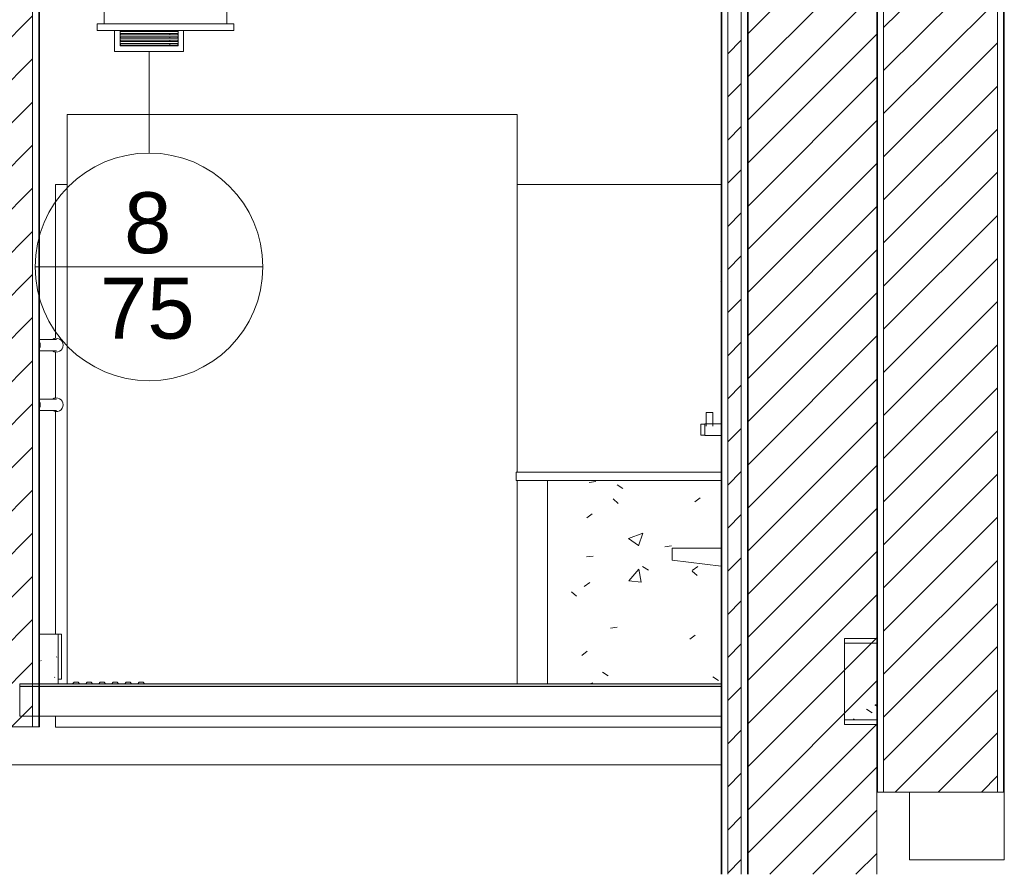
# Model space of a CAD drawing. Header units: metres. Extents: x 3.7 to 90.5, y -1.7 to 14.3.
# Tile 1054 of 1056: x 86.9 to 90.5, y -0.5 to 2.6. Entities that reach past the tile are written whole.
import ezdxf

# ---------------------------------------------------------------- set-up
doc = ezdxf.new("R2010")
doc.units = ezdxf.units.M
for name, color, linetype, lineweight in [('A-FLOR', 7, 'Continuous', 18), ('A-FLOR-MCUT', 7, 'Continuous', 18), ('A-FLOR-PATT', 7, 'Continuous', 18), ('A-GENM', 7, 'Continuous', 18), ('A-WALL', 7, 'Continuous', 18), ('A-WALL-PATT', 7, 'Continuous', 18), ('Balaústres', 7, 'Continuous', 18), ('G-IMPT', 7, 'Continuous', 18), ('Guarda-corpos', 7, 'Continuous', 18), ('M-EQPM', 7, 'Continuous', 18), ('S-BEAM', 7, 'Continuous', 18), ('S-STRS', 7, 'Continuous', 18)]:
    doc.layers.add(name, color=color, linetype=linetype, lineweight=lineweight)
doc.layers.add('M-HVAC-CDFF-IDEN', color=1, linetype='Continuous', lineweight=9, true_color=0xff0000)
doc.styles.add('Arial_1', font='arial.ttf', dxfattribs={"height": 0.225})
pattern_1 = [(45, (61.586, 6.894), (-0.0795495, 0.0795495), [])]
pattern_2 = [(50, (61.586, 6.894), (0.546555, -0.047815), [0.05715, -0.62865]), (355, (61.586, 6.894), (-0.105728, 0.573166), [0.04572, -0.50292]), (100.451, (61.632, 6.89), (0.440828, 0.52535), [0.04857, -0.53427]), (46.184, (61.586, 7.047), (0.813237, -0.12613), [0.08572, -0.94297]), (96.636, (61.654, 7.036), (0.71221, 0.742287), [0.07286, -0.80141]), (351.184, (61.586, 7.047), (0.712217, 0.742274), [0.06858, -0.75438]), (21, (61.662, 7.009), (0.454846, -0.306795), [0.05715, -0.62865]), (326, (61.662, 7.009), (0.185405, 0.55256), [0.04572, -0.50292]), (71.451, (61.7, 6.983), (0.64025, 0.245763), [0.04857, -0.53427]), (37.5, (61.586, 6.894), (0.009261, 0.2536672), [0.02515, -0.47168, 0.02515, -0.48539, -0.50483]), (37.5, (61.586, 6.894), (0.009261, 0.2536672), [-1.007, 0.02515, -0.47968]), (7.5, (61.586, 6.894), (0.200456, 0.300546), [0.02515, -0.26594, 0.02515, -0.46025, -0.19241]), (7.5, (61.586, 6.894), (0.200456, 0.300546), [-0.77648, 0.02515, -0.16726]), (327.5, (61.416, 6.894), (0.4067682, -0.0171882), [0.02515, -0.16535, 0.02515, -0.56921, -0.78867]), (327.5, (61.416, 6.894), (0.4067682, -0.0171882), [-0.78486, 0.02515, -0.76352]), (317.5, (61.34, 6.894), (0.444383, 0.076279), [0.02515, -0.2225, 0.02515, -0.36957, -0.56007]), (317.5, (61.34, 6.894), (0.444383, 0.076279), [-0.64237, 0.02515, -0.53492])]

# ---------------------------------------------------------------- blocks, each defined once
blk = doc.blocks.new('Grupo1_TIP_19dez18_BebedouroRefrig_BebedouroIndustrial100litros_ABDI-MDIC - Grupo1_TIP_19dez18_BebedouroRefrig_BebedouroIndustrial100litros_ABDI-MDIC-5384539-Corte 8')
at = {"layer": 'A-GENM'}
for p, q in [((70.8424, 1.16), (70.8424, 1.1098)), ((70.8544, 1.16), (70.8424, 1.16)), ((70.8664, 1.16), (70.8544, 1.16)), ((70.8664, 1.1098), (70.8664, 1.16)), ((70.8369, 1.1175), (70.8219, 1.1175)), ((70.8219, 1.1175), (70.8219, 1.0975)), ((70.8219, 1.0975), (70.8219, 1.0775)), ((70.8969, 1.119), (70.8369, 1.119)), ((70.8369, 1.119), (70.8369, 1.0975)), ((70.8369, 1.0975), (70.8369, 1.076)), ((70.8219, 1.0775), (70.8369, 1.0775)), ((70.8369, 1.076), (70.8969, 1.076)), ((70.7169, 0.66), (70.7169, 0.6161)), ((70.8969, 0.66), (70.7169, 0.66)), ((70.7169, 0.6161), (70.8969, 0.594))]:
    blk.add_line(p, q, dxfattribs=at)
blk = doc.blocks.new('Guarda-corpo - Apoio com Canopla-8761141-Corte 8')
at = {"layer": 'Balaústres'}
for p, q in [((68.3966, 1.4301), (68.3826, 1.4301)), ((68.3826, 1.3881), (68.3966, 1.3881)), ((68.3966, 1.2101), (68.3826, 1.2101)), ((68.3826, 1.1681), (68.3966, 1.1681))]:
    blk.add_line(p, q, dxfattribs=at)
at = {"layer": 'Balaústres', "flags": 128}
for points in [[(68.4451, 1.4301), (68.445, 1.4301), (68.4449, 1.4301), (68.4447, 1.4301), (68.4444, 1.4301), (68.4441, 1.4301), (68.4437, 1.4301), (68.4432, 1.4301), (68.4426, 1.4301), (68.442, 1.4301), (68.4412, 1.4301), (68.4404, 1.4301), (68.4396, 1.4301), (68.4387, 1.4301), (68.4377, 1.4301), (68.4366, 1.4301), (68.4355, 1.4301), (68.4343, 1.4301), (68.433, 1.4301), (68.4317, 1.4301), (68.4304, 1.4301), (68.4289, 1.4301), (68.4275, 1.4301), (68.4259, 1.4301), (68.4244, 1.4301), (68.4228, 1.4301), (68.4211, 1.4301), (68.4194, 1.4301), (68.4177, 1.4301), (68.4159, 1.4301), (68.4141, 1.4301), (68.4123, 1.4301), (68.4105, 1.4301), (68.4086, 1.4301), (68.4067, 1.4301), (68.4048, 1.4301), (68.4029, 1.4301), (68.401, 1.4301), (68.399, 1.4301), (68.3971, 1.4301), (68.3966, 1.4301)], [(68.3966, 1.3881), (68.3985, 1.3881), (68.4004, 1.3881), (68.4024, 1.3881), (68.4043, 1.3881), (68.4062, 1.3881), (68.4081, 1.3881), (68.41, 1.3881), (68.4118, 1.3881), (68.4137, 1.3881), (68.4155, 1.3881), (68.4172, 1.3881), (68.419, 1.3881), (68.4207, 1.3881), (68.4223, 1.3881), (68.424, 1.3881), (68.4255, 1.3881), (68.4271, 1.3881), (68.4285, 1.3881), (68.43, 1.3881), (68.4314, 1.3881), (68.4327, 1.3881), (68.4339, 1.3881), (68.4352, 1.3881), (68.4363, 1.3881), (68.4374, 1.3881), (68.4384, 1.3881), (68.4393, 1.3881), (68.4402, 1.3881), (68.441, 1.3881), (68.4418, 1.3881), (68.4424, 1.3881), (68.443, 1.3881), (68.4435, 1.3881), (68.444, 1.3881), (68.4444, 1.3881), (68.4447, 1.3881), (68.4449, 1.3881), (68.445, 1.3881), (68.4451, 1.3881), (68.4451, 1.3881)], [(68.4451, 1.2101), (68.445, 1.2101), (68.4449, 1.2101), (68.4447, 1.2101), (68.4444, 1.2101), (68.4441, 1.2101), (68.4437, 1.2101), (68.4432, 1.2101), (68.4426, 1.2101), (68.442, 1.2101), (68.4412, 1.2101), (68.4404, 1.2101), (68.4396, 1.2101), (68.4387, 1.2101), (68.4377, 1.2101), (68.4366, 1.2101), (68.4355, 1.2101), (68.4343, 1.2101), (68.433, 1.2101), (68.4317, 1.2101), (68.4304, 1.2101), (68.4289, 1.2101), (68.4275, 1.2101), (68.4259, 1.2101), (68.4244, 1.2101), (68.4228, 1.2101), (68.4211, 1.2101), (68.4194, 1.2101), (68.4177, 1.2101), (68.4159, 1.2101), (68.4141, 1.2101), (68.4123, 1.2101), (68.4105, 1.2101), (68.4086, 1.2101), (68.4067, 1.2101), (68.4048, 1.2101), (68.4029, 1.2101), (68.401, 1.2101), (68.399, 1.2101), (68.3971, 1.2101), (68.3966, 1.2101)], [(68.3966, 1.1681), (68.3985, 1.1681), (68.4004, 1.1681), (68.4024, 1.1681), (68.4043, 1.1681), (68.4062, 1.1681), (68.4081, 1.1681), (68.41, 1.1681), (68.4118, 1.1681), (68.4137, 1.1681), (68.4155, 1.1681), (68.4172, 1.1681), (68.419, 1.1681), (68.4207, 1.1681), (68.4223, 1.1681), (68.424, 1.1681), (68.4255, 1.1681), (68.4271, 1.1681), (68.4285, 1.1681), (68.43, 1.1681), (68.4314, 1.1681), (68.4327, 1.1681), (68.4339, 1.1681), (68.4352, 1.1681), (68.4363, 1.1681), (68.4374, 1.1681), (68.4384, 1.1681), (68.4393, 1.1681), (68.4402, 1.1681), (68.441, 1.1681), (68.4418, 1.1681), (68.4424, 1.1681), (68.443, 1.1681), (68.4435, 1.1681), (68.444, 1.1681), (68.4444, 1.1681), (68.4447, 1.1681), (68.4449, 1.1681), (68.445, 1.1681), (68.4451, 1.1681), (68.4451, 1.1681)]]:
    blk.add_lwpolyline(points, dxfattribs=at)
at = {"layer": 'Balaústres'}
for centre, start, end in [((68.4451, 1.4091), 0, 124.0415), ((68.4451, 1.4091), 235.7058, 360), ((68.4451, 1.1891), 0, 124.0415), ((68.4451, 1.1891), 235.7058, 360)]:
    blk.add_arc(centre, 0.0254, start, end, dxfattribs=at)
blk = doc.blocks.new('Guarda-corpo - Guarda-corpo-8439544-Corte 8')
blk.add_blockref('Guarda-corpo - Apoio com Canopla-8761141-Corte 8', (0, 0))
blk = doc.blocks.new('_ARQPWR_ACS Piso tátil de alerta - 30 cm Inox-V194-Corte 8')
at = {"layer": 'A-GENM'}
for p, q in [((68.5103, 0.165), (68.5053, 0.16)), ((68.5253, 0.165), (68.5103, 0.165)), ((68.5303, 0.16), (68.5253, 0.165)), ((68.5583, 0.165), (68.5533, 0.16)), ((68.5733, 0.165), (68.5583, 0.165)), ((68.5783, 0.16), (68.5733, 0.165)), ((68.6063, 0.165), (68.6013, 0.16)), ((68.6213, 0.165), (68.6063, 0.165)), ((68.6263, 0.16), (68.6213, 0.165)), ((68.6543, 0.165), (68.6493, 0.16)), ((68.6693, 0.165), (68.6543, 0.165)), ((68.6743, 0.16), (68.6693, 0.165)), ((68.7023, 0.165), (68.6973, 0.16)), ((68.7173, 0.165), (68.7023, 0.165)), ((68.7223, 0.16), (68.7173, 0.165)), ((68.7503, 0.165), (68.7453, 0.16)), ((68.7653, 0.165), (68.7503, 0.165)), ((68.7703, 0.16), (68.7653, 0.165))]:
    blk.add_line(p, q, dxfattribs=at)
blk = doc.blocks.new('Guarda-corpo - Apoio com Canopla-8761139-Corte 8')
at = {"layer": 'Balaústres'}
for centre, start, end in [((68.3605, 1.4091), 0, 29.0862), ((68.3605, 1.4091), 330.9138, 0), ((68.3605, 1.1891), 0, 29.0862), ((68.3605, 1.1891), 330.9138, 0)]:
    blk.add_arc(centre, 0.0254, start, end, dxfattribs=at)
blk = doc.blocks.new('Guarda-corpo - Guarda-corpo-8734152-Corte 8')
blk.add_blockref('Guarda-corpo - Apoio com Canopla-8761139-Corte 8', (0, 0))
blk = doc.blocks.new('4 GRE - ESCOLA DE CINEMA E AUDIOVISUAL CINE REX R07_rvt-3-Corte 8')
at = {"layer": 'A-FLOR-PATT', "lineweight": 5, "true_color": 0xafafaf}
blk.add_hatch(color=253, dxfattribs=at).paths.add_polyline_path([(70.8033, 0.15), (70.8969, 0.15), (70.8969, 0.16), (68.3099, 0.16), (68.3099, 0.15), (70.6294, 0.15)])
at = {"layer": 'A-WALL-PATT', "true_color": 0x808080}
h = blk.add_hatch(dxfattribs=at)
h.set_pattern_fill('FP_31', color=8, style=0, pattern_type=2)
h.set_pattern_definition(pattern_2)
h.paths.add_polyline_path([(70.8994, -0.5434), (70.8994, 9.1561), (70.8969, 9.1561), (70.8969, -0.5434)])
h = blk.add_hatch(dxfattribs=at)
h.set_pattern_fill('FP_32', color=8, style=0, pattern_type=2)
h.set_pattern_definition(pattern_1)
h.paths.add_polyline_path([(70.9719, -0.5434), (70.9719, 9.1561), (70.9219, 9.1561), (70.9219, -0.5434)])
h = blk.add_hatch(dxfattribs=at)
h.set_pattern_fill('FP_31', color=8, style=0, pattern_type=2)
h.set_pattern_definition(pattern_2)
h.paths.add_polyline_path([(70.9944, -0.5434), (70.9969, -0.5434), (70.9969, 9.1561), (70.9944, 9.1561), (70.9944, -0.123)])
h = blk.add_hatch(dxfattribs=at)
h.set_pattern_fill('FP_32', color=8, style=0, pattern_type=2)
h.set_pattern_definition(pattern_1)
h.paths.add_polyline_path([(70.9969, -0.5434), (71.4719, -0.5434), (71.4719, 9.1556), (70.9969, 9.1556), (70.9969, -0.123)])
h = blk.add_hatch(dxfattribs=at)
h.set_pattern_fill('FP_32', color=8, style=0, pattern_type=2)
h.set_pattern_definition(pattern_1)
h.paths.add_polyline_path([(68.1947, 0.0005), (68.3576, 0.0005), (68.3576, 8.7675), (67.9076, 8.7675), (67.9076, 0.0005)])
h = blk.add_hatch(dxfattribs=at)
h.set_pattern_fill('FP_31', color=8, style=0, pattern_type=2)
h.set_pattern_definition(pattern_2)
h.paths.add_polyline_path([(68.3801, 0.0005), (68.3826, 0.0005), (68.3826, 8.7675), (68.3801, 8.7675), (68.3801, 0.0872)])
h = blk.add_hatch(dxfattribs=at)
h.set_pattern_fill('FP_31', color=8, style=0, pattern_type=2)
h.set_pattern_definition(pattern_2)
h.paths.add_polyline_path([(71.4744, -0.24), (71.4744, 5.11), (71.4719, 5.11), (71.4719, -0.24)])
h = blk.add_hatch(dxfattribs=at)
h.set_pattern_fill('FP_32', color=8, style=0, pattern_type=2)
h.set_pattern_definition(pattern_1)
h.paths.add_polyline_path([(71.4969, -0.24), (71.9169, -0.24), (71.9169, 5.11), (71.4969, 5.11), (71.4969, 0.2974)])
h = blk.add_hatch(dxfattribs=at)
h.set_pattern_fill('FP_31', color=8, style=0, pattern_type=2)
h.set_pattern_definition(pattern_2)
h.paths.add_polyline_path([(71.9419, -0.24), (71.9419, 5.11), (71.9394, 5.11), (71.9394, -0.24)])
at = {"layer": 'A-WALL-PATT', "true_color": 0x969696}
h = blk.add_hatch(dxfattribs=at)
h.set_pattern_fill('FP_31', color=252, style=0, pattern_type=2)
h.set_pattern_definition(pattern_2)
h.paths.add_polyline_path([(70.6294, 0.16), (70.8969, 0.16), (70.8969, 0.594), (70.7169, 0.6161), (70.7169, 0.66), (70.8969, 0.66), (70.8969, 0.91), (70.2569, 0.91), (70.2569, 0.16)])
at = {"layer": 'S-BEAM'}
h = blk.add_hatch(dxfattribs=at)
h.set_pattern_fill('FP_31', color=256, style=0, pattern_type=2)
h.set_pattern_definition(pattern_2)
h.paths.add_polyline_path([(71.352, 0.0268), (71.472, 0.0268), (71.472, 0.3268), (71.352, 0.3268), (71.352, 0.2974)])
at = {"layer": 'S-STRS', "true_color": 0x808080}
h = blk.add_hatch(dxfattribs=at)
h.set_pattern_fill('FP_34', color=8, style=0, pattern_type=2)
h.set_pattern_definition([(50, (61.586, 6.894), (0.273274, -0.0239114), [0.02857, -0.31432]), (355, (61.586, 6.894), (-0.052863, 0.286588), [0.02286, -0.25146]), (100.451, (61.609, 6.892), (0.220418, 0.26268), [0.02429, -0.26714]), (46.184, (61.586, 6.97), (0.406619, -0.063057), [0.04286, -0.47149]), (96.636, (61.62, 6.965), (0.356107, 0.371139), [0.03643, -0.4007]), (351.184, (61.586, 6.97), (0.356108, 0.371137), [0.03429, -0.37719]), (21, (61.624, 6.951), (0.2274184, -0.153399), [0.02857, -0.31432]), (326, (61.624, 6.951), (0.092705, 0.276284), [0.02286, -0.25146]), (71.451, (61.643, 6.939), (0.320132, 0.122885), [0.02429, -0.26714]), (37.5, (61.586, 6.894), (0.0046375, 0.1268327), [0.00251, -0.2459, 0.00251, -0.25276, -0.25241]), (37.5, (61.586, 6.894), (0.0046375, 0.1268327), [-0.50368, 0.00251, -0.2499]), (7.5, (61.586, 6.894), (0.1002335, 0.1502687), [0.00251, -0.14303, 0.00251, -0.24018, -0.0962]), (7.5, (61.586, 6.894), (0.1002335, 0.1502687), [-0.38824, 0.00251, -0.09369]), (327.5, (61.501, 6.894), (0.2033841, -0.0085941), [0.00251, -0.09274, 0.00251, -0.29467, -0.39433]), (327.5, (61.501, 6.894), (0.2033841, -0.0085941), [-0.39243, 0.00251, -0.39182]), (317.5, (61.463, 6.894), (0.2221916, 0.0381397), [0.00251, -0.12131, 0.00251, -0.19484, -0.28003]), (317.5, (61.463, 6.894), (0.2221916, 0.0381397), [-0.32118, 0.00251, -0.27752])])
h.paths.add_polyline_path([(68.4516, 0.16), (68.4516, 0.3433), (68.3826, 0.3433), (68.3826, 0.16)])
at = {"layer": 'A-FLOR'}
for p, q in [((70.1416, 0.94), (70.8969, 0.94)), ((70.1416, 0.91), (70.1416, 0.94)), ((70.8969, 0.91), (70.1416, 0.91)), ((70.8969, 0.16), (68.3099, 0.16)), ((68.3099, 0.16), (68.3099, 0.04)), ((70.8969, 0.04), (70.8969, 0.16)), ((68.3099, 0.04), (70.8969, 0.04))]:
    blk.add_line(p, q, dxfattribs=at)
at = {"layer": 'A-FLOR-MCUT'}
blk.add_line((70.8969, 0.15), (68.3099, 0.15), dxfattribs=at)
at = {"layer": 'A-WALL'}
for p, q in [((70.8969, 9.1561), (70.8969, -0.5434)), ((70.8994, -0.5434), (70.8994, 9.1561)), ((70.9219, -0.5434), (70.9219, 9.1561)), ((70.9719, -0.5434), (70.9719, 9.1561)), ((70.9944, -0.5434), (70.9944, 9.1561)), ((70.9969, -0.5434), (70.9969, 9.1561)), ((70.9969, 9.1556), (70.9969, -0.5434)), ((71.4719, -0.5434), (71.4719, 9.1556)), ((68.3576, 8.7675), (68.3576, 0.0005)), ((68.3801, 8.7675), (68.3801, 0.0005)), ((68.3826, 0.0005), (68.3826, 8.7675)), ((71.4719, 5.11), (71.4719, -0.24)), ((71.4744, 5.11), (71.4744, -0.24)), ((71.4969, 5.11), (71.4969, -0.24)), ((71.9169, 5.11), (71.9169, -0.24)), ((71.9394, 5.11), (71.9394, -0.24)), ((71.9419, -0.24), (71.9419, 5.11)), ((68.4855, 2.0022), (68.4855, 2.26)), ((68.4855, 2.26), (70.1455, 2.26)), ((70.1455, 2.26), (70.1455, 2.0022)), ((68.4426, 1.4342), (68.4426, 2.0022)), ((68.4426, 2.0022), (68.4855, 2.0022)), ((68.4426, 2.0022), (68.4426, 1.4342)), ((68.4855, 2.0022), (68.4426, 2.0022)), ((68.4855, 0.16), (68.4855, 2.0022)), ((70.1455, 2.0022), (70.8969, 2.0022)), ((70.1455, 2.0022), (70.1455, 0.94)), ((70.8969, 2.0022), (70.1455, 2.0022)), ((68.4426, 1.2142), (68.4426, 1.384)), ((68.4426, 1.384), (68.4426, 1.2142)), ((68.4426, 0.3433), (68.4426, 1.164)), ((68.4426, 1.164), (68.4426, 0.3433)), ((70.1455, 0.91), (70.1455, 0.16)), ((70.2569, 0.91), (70.2569, 0.16)), ((68.4426, -0.0004), (68.4426, 0.04)), ((68.4426, 0.04), (68.4426, -0.0004)), ((67.8826, 0.0005), (68.3826, 0.0005)), ((70.8969, -0.0004), (68.4426, -0.0004)), ((68.4426, -0.0004), (70.8969, -0.0004)), ((65.8504, -0.14), (70.8969, -0.14)), ((71.4719, -0.24), (71.9419, -0.24)), ((71.5919, -0.49), (71.5919, -0.24)), ((71.9419, -0.24), (71.9419, -0.49)), ((71.9419, -0.49), (71.5919, -0.49))]:
    blk.add_line(p, q, dxfattribs=at)
at = {"layer": 'S-BEAM'}
for p, q in [((71.472, 0.3268), (71.352, 0.3268)), ((71.352, 0.3268), (71.352, 0.0268)), ((71.472, 0.0268), (71.472, 0.3268)), ((71.352, 0.0268), (71.472, 0.0268))]:
    blk.add_line(p, q, dxfattribs=at)
at = {"layer": 'S-STRS'}
for p, q in [((68.3826, 0.3433), (68.4516, 0.3433)), ((68.4516, 0.16), (68.4516, 0.3433)), ((68.4641, 0.3433), (68.4516, 0.3433)), ((68.4516, 0.3433), (68.4516, 0.1767)), ((68.4641, 0.1767), (68.4641, 0.3433)), ((68.4516, 0.1767), (68.4641, 0.1767))]:
    blk.add_line(p, q, dxfattribs=at)
at = {"layer": 'A-GENM', "lineweight": 18}
for name in ['Grupo1_TIP_19dez18_BebedouroRefrig_BebedouroIndustrial100litros_ABDI-MDIC - Grupo1_TIP_19dez18_BebedouroRefrig_BebedouroIndustrial100litros_ABDI-MDIC-5384539-Corte 8', '_ARQPWR_ACS Piso tátil de alerta - 30 cm Inox-V194-Corte 8']:
    blk.add_blockref(name, (0, 0), dxfattribs=at)
at = {"layer": 'Guarda-corpos', "lineweight": 18}
for name in ['Guarda-corpo - Guarda-corpo-8439544-Corte 8', 'Guarda-corpo - Guarda-corpo-8734152-Corte 8']:
    blk.add_blockref(name, (0, 0), dxfattribs=at)
blk = doc.blocks.new('Family - VB25-300704-Corte 8')
at = {"layer": 'S-BEAM'}
for p, q in [((71.472, 0.31), (71.352, 0.31)), ((71.352, 0.31), (71.352, 0.01)), ((71.472, 0.01), (71.472, 0.31)), ((71.352, 0.01), (71.472, 0.01))]:
    blk.add_line(p, q, dxfattribs=at)
blk = doc.blocks.new('ESTRUTURAL CINE REX _011_IFC-3-Corte 8')
at = {"layer": 'S-BEAM', "lineweight": 18}
blk.add_blockref('Family - VB25-300704-Corte 8', (0, 0), dxfattribs=at)
blk = doc.blocks.new('V8 One-way cassette 4_5-7_1kW Revit - 7_1kW-753534-Corte 8')
at = {"layer": 'M-EQPM', "color": 1, "true_color": 0xff0000}
for p, q in [((69.0437, 2.784), (68.6517, 2.784)), ((68.6517, 2.784), (69.0437, 2.784)), ((68.6217, 2.754), (68.6217, 2.69)), ((68.6217, 2.69), (68.6217, 2.754)), ((69.0737, 2.69), (69.0737, 2.754)), ((69.0737, 2.69), (69.0737, 2.754)), ((68.6217, 2.66), (68.6217, 2.595)), ((68.6217, 2.595), (68.6217, 2.66)), ((69.0737, 2.595), (69.0737, 2.66)), ((69.0737, 2.595), (69.0737, 2.66)), ((68.5952, 2.595), (69.1002, 2.595)), ((68.5952, 2.57), (68.5952, 2.595)), ((69.1002, 2.595), (68.5952, 2.595)), ((68.5952, 2.57), (68.5952, 2.595)), ((69.1002, 2.57), (69.1002, 2.595)), ((69.1002, 2.595), (69.1002, 2.57)), ((69.1002, 2.57), (68.5952, 2.57)), ((68.5952, 2.57), (69.1002, 2.57))]:
    blk.add_line(p, q, dxfattribs=at)
for centre, radius, start, end in [((68.6517, 2.754), 0.03, 90, 180), ((68.6517, 2.754), 0.03, 90, 180), ((69.0437, 2.754), 0.03, 0, 90), ((69.0437, 2.754), 0.03, 0, 90), ((68.7713, 2.714), 0.0125, 0, 180), ((68.7713, 2.714), 0.0125, 180, 0), ((68.8721, 2.646), 0.00635, 0, 180), ((68.8222, 2.646), 0.00318, 0, 180), ((68.8222, 2.646), 0.00317, 180, 0), ((68.8721, 2.646), 0.00635, 180, 0)]:
    blk.add_arc(centre, radius, start, end, dxfattribs=at)
blk = doc.blocks.new('AH-0-AG 225x75 - TROX_AH-0-AG_225x75_dxf_QMODEL_916299a9_f66b_46ba_af9d_4a70e7dbf2f8-898152-Corte 8')
at = {"layer": 'G-IMPT', "color": 1, "true_color": 0xff0000}
for p, q in [((68.6602, 2.493), (68.6602, 2.57)), ((68.6802, 2.513), (68.6802, 2.57)), ((68.6812, 2.57), (68.6812, 2.5665)), ((68.8932, 2.5665), (68.6812, 2.5665)), ((68.6812, 2.5595), (68.8932, 2.5595)), ((68.6812, 2.5595), (68.6812, 2.5582)), ((68.6812, 2.5595), (68.6812, 2.554)), ((68.8932, 2.554), (68.6812, 2.554)), ((68.6812, 2.547), (68.8932, 2.547)), ((68.6812, 2.547), (68.6812, 2.5457)), ((68.6812, 2.547), (68.6812, 2.5415)), ((68.8642, 2.5665), (68.8642, 2.57)), ((68.8642, 2.554), (68.8642, 2.5595)), ((68.8642, 2.5415), (68.8642, 2.547)), ((68.8932, 2.57), (68.8932, 2.5665)), ((68.8932, 2.5595), (68.8932, 2.554)), ((68.8932, 2.547), (68.8932, 2.5415)), ((68.8942, 2.513), (68.8942, 2.57)), ((68.9142, 2.493), (68.9142, 2.57)), ((68.6802, 2.513), (68.8942, 2.513)), ((68.8932, 2.5415), (68.6812, 2.5415)), ((68.6812, 2.5345), (68.8932, 2.5345)), ((68.6812, 2.5345), (68.6812, 2.5332)), ((68.6812, 2.5345), (68.6812, 2.529)), ((68.8932, 2.529), (68.6812, 2.529)), ((68.6812, 2.522), (68.8932, 2.522)), ((68.6812, 2.522), (68.6812, 2.5207)), ((68.6812, 2.522), (68.6812, 2.5165)), ((68.8932, 2.5165), (68.6812, 2.5165)), ((68.8642, 2.529), (68.8642, 2.5345)), ((68.8642, 2.5165), (68.8642, 2.522)), ((68.8932, 2.5345), (68.8932, 2.529)), ((68.8932, 2.522), (68.8932, 2.5165)), ((68.6602, 2.493), (68.9142, 2.493))]:
    blk.add_line(p, q, dxfattribs=at)
blk = doc.blocks.new('AH-0-AG 225x75 - TROX_AH-0-AG_225x75_dxf-898151-Corte 8')
blk.add_blockref('AH-0-AG 225x75 - TROX_AH-0-AG_225x75_dxf_QMODEL_916299a9_f66b_46ba_af9d_4a70e7dbf2f8-898152-Corte 8', (0, 0))
blk = doc.blocks.new('AH-0-AG 225x75 - AE-923882-Corte 8')
blk.add_blockref('AH-0-AG 225x75 - TROX_AH-0-AG_225x75_dxf-898151-Corte 8', (0, 0))
blk = doc.blocks.new('M_Identificador de terminal de ar_BTS - Em caixas-852561-Corte 8')
at = {"layer": 'M-HVAC-CDFF-IDEN'}
blk.add_line((52.2859, 3.593), (53.1259, 3.593), dxfattribs=at)
blk.add_circle((52.7059, 3.593), 0.42, dxfattribs=at)

msp = doc.modelspace()

# ---------------------------------------------------------------- linework, layer by layer
at = {"layer": 'M-HVAC-CDFF-IDEN'}
msp.add_line((87.3383, 2.493), (87.3383, 2.118), dxfattribs=at)

# ---------------------------------------------------------------- block references
at = {"lineweight": 5}
for name in ['4 GRE - ESCOLA DE CINEMA E AUDIOVISUAL CINE REX R07_rvt-3-Corte 8', 'ESTRUTURAL CINE REX _011_IFC-3-Corte 8']:
    msp.add_blockref(name, (18.5511, 0), dxfattribs=at)
at = {"layer": 'G-IMPT', "color": 1, "true_color": 0xff0000}
msp.add_blockref('AH-0-AG 225x75 - AE-923882-Corte 8', (18.5511, 0), dxfattribs=at)
at = {"layer": 'M-EQPM', "color": 1, "true_color": 0xff0000}
msp.add_blockref('V8 One-way cassette 4_5-7_1kW Revit - 7_1kW-753534-Corte 8', (18.5511, 0), dxfattribs=at)
at = {"layer": 'M-HVAC-CDFF-IDEN'}
msp.add_blockref('M_Identificador de terminal de ar_BTS - Em caixas-852561-Corte 8', (34.6323, -1.895), dxfattribs=at)

# ---------------------------------------------------------------- texts
at = {"layer": 'M-HVAC-CDFF-IDEN', "color": 7, "char_height": 0.225, "attachment_point": 1, "style": 'Arial_1'}
for s, insert, width in [('8', (87.2461, 1.9731), 0.216456), ('75', (87.1569, 1.6581), 0.432911)]:
    msp.add_mtext(s, dxfattribs=dict(at, insert=insert, width=width))

doc.saveas('drawing.dxf')
